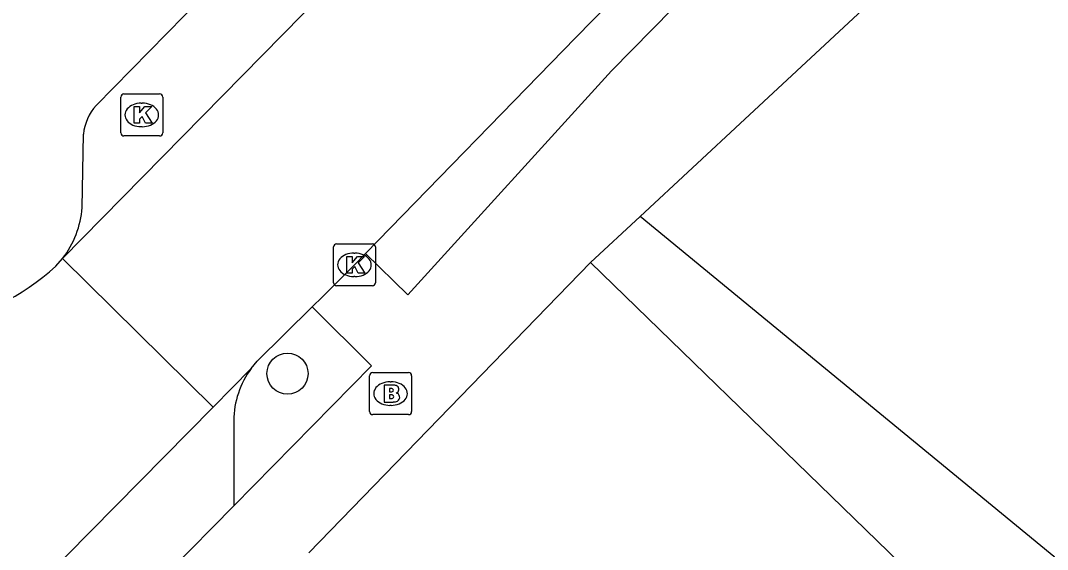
# Model space of a CAD drawing. Extents: x 162347 to 162868, y 381221 to 381813.
# Drawn here: x 162646.11 to 162670.57, y 381617.75 to 381630.34 of the extents above; entities that cross this region are included whole.
import ezdxf

# ---------------------------------------------------------------- set-up
doc = ezdxf.new("R2010")
doc.units = 0
for name, color, linetype in [('IMGEO_Boom', 7, 'Continuous'), ('IMGEO_Brandkraan', 7, 'Continuous'), ('IMGEO_Kolk', 7, 'Continuous'), ('IMGEO_Pand', 7, 'Continuous'), ('IMGEO_Parkeervlak_open', 7, 'Continuous'), ('IMGEO_Rijbaan_lokaal_open', 7, 'Continuous'), ('IMGEO_Voetpad_open', 7, 'Continuous')]:
    doc.layers.add(name, color=color, linetype=linetype)

msp = doc.modelspace()

# ---------------------------------------------------------------- linework, layer by layer
at = {"layer": 'IMGEO_Boom'}
msp.add_circle((162652.467, 381621.932), 0.489, dxfattribs=at)
at = {"layer": 'IMGEO_Brandkraan'}
for p, q in [((162654.422, 381621.031), (162654.422, 381621.883)), ((162654.497, 381621.957), (162655.349, 381621.957)), ((162655.423, 381621.883), (162655.423, 381621.031)), ((162654.91, 381621.737), (162654.935, 381621.737)), ((162654.933, 381621.177), (162654.908, 381621.177)), ((162655.349, 381620.957), (162654.497, 381620.957))]:
    msp.add_line(p, q, dxfattribs=at)
for points in [[(162654.422, 381621.031), (162654.422, 381621.883)], [(162654.497, 381621.957), (162655.349, 381621.957)], [(162655.423, 381621.883), (162655.423, 381621.031)], [(162654.77, 381621.657), (162654.77, 381621.257), (162654.983, 381621.257)], [(162655.001, 381621.657), (162654.77, 381621.657)], [(162654.949, 381621.576), (162654.895, 381621.576), (162654.895, 381621.5)], [(162654.895, 381621.5), (162654.948, 381621.5)], [(162654.957, 381621.424), (162654.895, 381621.424), (162654.895, 381621.343)], [(162654.895, 381621.343), (162654.957, 381621.343)], [(162655.349, 381620.957), (162654.497, 381620.957)]]:
    msp.add_lwpolyline(points, dxfattribs=at)
for centre, radius, start, end in [((162654.499, 381621.881), 0.0765, 91.552, 178.448), ((162654.499, 381621.881), 0.0765, 91.552, 178.448), ((162655.347, 381621.881), 0.0765, 1.552, 88.448), ((162655.347, 381621.881), 0.0765, 1.552, 88.448), ((162655.005, 381621.512), 0.145, 59.4692, 91.5367), ((162655.03, 381621.559), 0.0922, 285.5137, 58.1501), ((162654.95, 381621.538), 0.0379, 267.8285, 90.9355), ((162654.958, 381621.383), 0.0404, 269.8759, 90.5077), ((162655.035, 381621.367), 0.105, 301.3115, 78.989), ((162654.989, 381621.508), 0.251, 268.6676, 293.5347), ((162654.499, 381621.033), 0.0765, 181.552, 268.448), ((162654.499, 381621.033), 0.0765, 181.552, 268.448), ((162655.347, 381621.033), 0.0765, 271.552, 358.448), ((162655.347, 381621.033), 0.0765, 271.552, 358.448)]:
    msp.add_arc(centre, radius, start, end, dxfattribs=at)
for centre, major_axis, ratio, start_param, end_param in [((162654.909, 381621.457), (-0.387, 0.002), 0.722429, 4.712389, 7.853982), ((162654.934, 381621.457), (-0.39, 0.002), 0.717154, 1.570796, 4.712389)]:
    msp.add_ellipse(centre, major_axis=major_axis, ratio=ratio, start_param=start_param, end_param=end_param, dxfattribs=at)
at = {"layer": 'IMGEO_Kolk'}
for p, q in [((162648.495, 381627.666), (162648.495, 381628.518)), ((162648.57, 381628.592), (162649.422, 381628.592)), ((162649.496, 381628.518), (162649.496, 381627.666)), ((162648.983, 381628.372), (162649.008, 381628.372)), ((162649.006, 381627.812), (162648.981, 381627.812)), ((162649.422, 381627.592), (162648.57, 381627.592)), ((162653.636, 381625.023), (162654.488, 381625.023)), ((162653.561, 381624.097), (162653.561, 381624.949)), ((162654.049, 381624.803), (162654.074, 381624.803)), ((162654.562, 381624.949), (162654.562, 381624.097)), ((162654.072, 381624.243), (162654.047, 381624.243)), ((162654.488, 381624.023), (162653.636, 381624.023))]:
    msp.add_line(p, q, dxfattribs=at)
for points in [[(162648.495, 381627.666), (162648.495, 381628.518)], [(162648.57, 381628.592), (162649.422, 381628.592)], [(162649.496, 381628.518), (162649.496, 381627.666)], [(162648.816, 381628.292), (162648.939, 381628.292), (162648.939, 381628.141), (162649.069, 381628.292), (162649.233, 381628.292), (162649.087, 381628.141), (162649.24, 381627.892), (162649.088, 381627.892), (162649.003, 381628.056), (162648.939, 381627.989), (162648.939, 381627.892), (162648.816, 381627.892), (162648.816, 381628.292)], [(162649.422, 381627.592), (162648.57, 381627.592)], [(162653.636, 381625.023), (162654.488, 381625.023)], [(162653.561, 381624.097), (162653.561, 381624.949)], [(162654.562, 381624.949), (162654.562, 381624.097)], [(162653.882, 381624.723), (162654.005, 381624.723), (162654.005, 381624.572), (162654.135, 381624.723), (162654.299, 381624.723), (162654.153, 381624.572), (162654.306, 381624.323), (162654.154, 381624.323), (162654.069, 381624.487), (162654.005, 381624.42), (162654.005, 381624.323), (162653.882, 381624.323), (162653.882, 381624.723)], [(162654.488, 381624.023), (162653.636, 381624.023)]]:
    msp.add_lwpolyline(points, dxfattribs=at)
for centre, start, end in [((162648.572, 381628.516), 91.552, 178.448), ((162648.572, 381628.516), 91.552, 178.448), ((162649.42, 381628.516), 1.552, 88.448), ((162649.42, 381628.516), 1.552, 88.448), ((162648.572, 381627.668), 181.552, 268.448), ((162648.572, 381627.668), 181.552, 268.448), ((162649.42, 381627.668), 271.552, 358.448), ((162649.42, 381627.668), 271.552, 358.448), ((162653.638, 381624.947), 91.552, 178.448), ((162653.638, 381624.947), 91.552, 178.448), ((162654.486, 381624.947), 1.552, 88.448), ((162654.486, 381624.947), 1.552, 88.448), ((162653.638, 381624.099), 181.552, 268.448), ((162653.638, 381624.099), 181.552, 268.448), ((162654.486, 381624.099), 271.552, 358.448), ((162654.486, 381624.099), 271.552, 358.448)]:
    msp.add_arc(centre, 0.0765, start, end, dxfattribs=at)
for centre, major_axis, ratio, start_param, end_param in [((162648.982, 381628.092), (-0.387, 0.002), 0.722429, 4.712389, 7.853982), ((162649.007, 381628.092), (-0.39, 0.002), 0.717154, 1.570796, 4.712389), ((162654.048, 381624.523), (-0.387, 0.002), 0.722429, 4.712389, 7.853982), ((162654.073, 381624.523), (-0.39, 0.002), 0.717154, 1.570796, 4.712389)]:
    msp.add_ellipse(centre, major_axis=major_axis, ratio=ratio, start_param=start_param, end_param=end_param, dxfattribs=at)
at = {"layer": 'IMGEO_Pand'}
for points in [[(162652.976, 381617.664), (162659.686, 381624.575)], [(162672.242, 381612.385), (162659.686, 381624.575)]]:
    msp.add_lwpolyline(points, dxfattribs=at)
at = {"layer": 'IMGEO_Parkeervlak_open'}
msp.add_lwpolyline([(162651.185, 381620.816), (162651.186, 381618.784)], dxfattribs=at)
msp.add_arc((162653.305, 381620.791), 2.12, 143.3917, 179.3227, dxfattribs=at)
at = {"layer": 'IMGEO_Rijbaan_lokaal_open'}
for points in [[(162664.256, 381642.113), (162647.112, 381624.677)], [(162654.327, 381624.795), (162659.336, 381629.932), (162665.637, 381636.368)], [(162660.865, 381625.672), (162663.359, 381627.992), (162668.299, 381632.588)], [(162701.58, 381592.223), (162660.865, 381625.672)], [(162653.055, 381623.522), (162653.298, 381623.761), (162654.062, 381624.523), (162654.327, 381624.795)], [(162646.951, 381624.49), (162647.112, 381624.677)], [(162647.112, 381624.677), (162650.694, 381621.134)], [(162651.603, 381622.055), (162651.745, 381622.229), (162653.055, 381623.522)], [(162650.694, 381621.134), (162651.603, 381622.055)], [(162646.045, 381616.42), (162650.694, 381621.134)]]:
    msp.add_lwpolyline(points, dxfattribs=at)
msp.add_arc((162643.12, 381628.699), 5.691, 248.4036, 312.3099, dxfattribs=at)
at = {"layer": 'IMGEO_Voetpad_open'}
for points in [[(162647.913, 381628.318), (162650.017, 381630.457), (162657.042, 381637.598), (162660.527, 381641.166)], [(162665.637, 381636.368), (162666.501, 381635.573), (162660.187, 381629.138), (162655.332, 381623.81), (162654.327, 381624.795)], [(162647.576, 381625.886), (162647.608, 381627.63)], [(162659.686, 381624.575), (162660.865, 381625.672)], [(162653.055, 381623.522), (162654.468, 381622.12), (162651.186, 381618.784)], [(162651.186, 381618.784), (162648.124, 381615.672)]]:
    msp.add_lwpolyline(points, dxfattribs=at)
for centre, radius, start, end in [((162648.769, 381627.527), 1.166, 137.259, 174.9242), ((162645.342, 381626.05), 2.24, 322.2011, 355.8064)]:
    msp.add_arc(centre, radius, start, end, dxfattribs=at)

doc.saveas('drawing.dxf')
